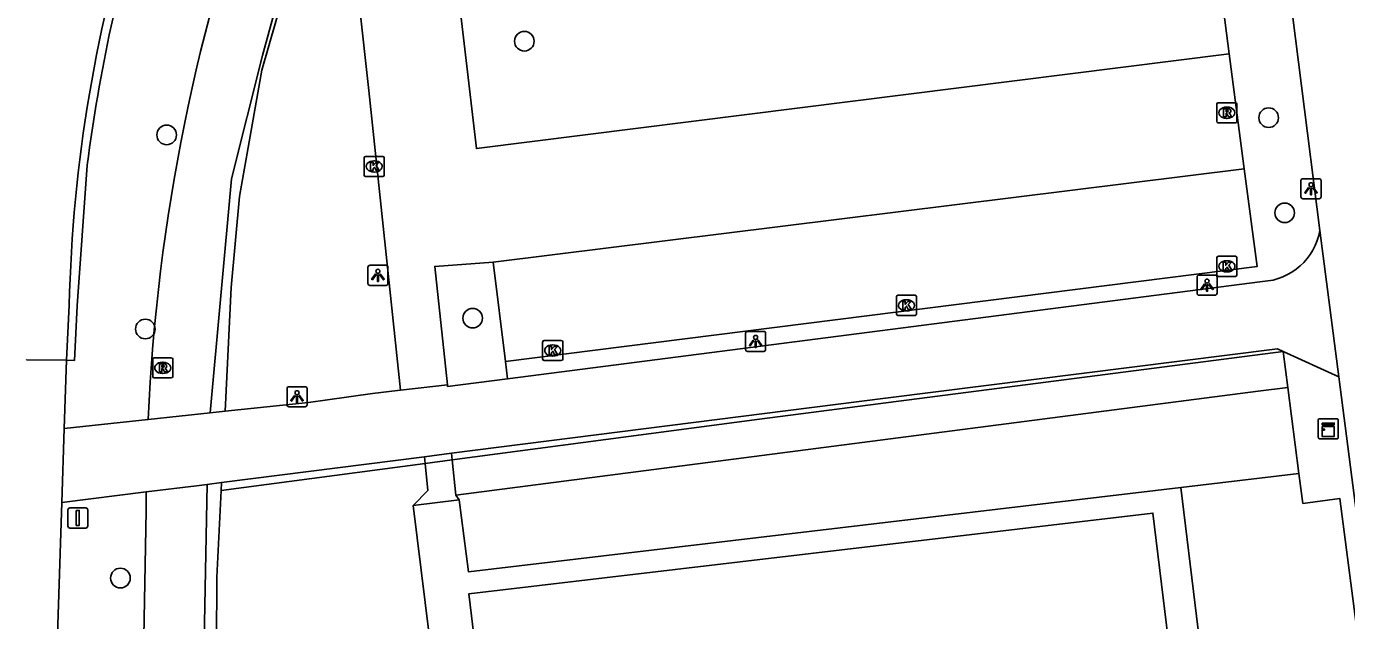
# Model space of a CAD drawing. Extents: x 162157 to 163165, y 378998 to 380775.
# Drawn here: x 162164 to 162229.7, y 380128.2 to 380157.8 of the extents above; entities that cross this region are included whole.
import ezdxf

# ---------------------------------------------------------------- set-up
doc = ezdxf.new("R2010")
doc.units = 0
for name, color, linetype in [('IMGEO_Berm_open', 7, 'Continuous'), ('IMGEO_Boom', 7, 'Continuous'), ('IMGEO_Gemengd_bos', 7, 'Continuous'), ('IMGEO_Groenvoorziening', 7, 'Continuous'), ('IMGEO_Haag', 7, 'Continuous'), ('IMGEO_Hek', 7, 'Continuous'), ('IMGEO_Kast', 7, 'Continuous'), ('IMGEO_Kolk', 7, 'Continuous'), ('IMGEO_Lichtpunt', 7, 'Continuous'), ('IMGEO_Parkeervlak_gesloten', 7, 'Continuous'), ('IMGEO_Rijbaan_lokaal_gesloten', 7, 'Continuous'), ('IMGEO_Rijbaan_lokaal_open', 7, 'Continuous'), ('IMGEO_Rioolput', 7, 'Continuous'), ('IMGEO_Verkeersbordpaal', 7, 'Continuous'), ('IMGEO_Voetpad_open', 7, 'Continuous'), ('IMGEO_Waterloop', 7, 'Continuous')]:
    doc.layers.add(name, color=color, linetype=linetype)

msp = doc.modelspace()

# ---------------------------------------------------------------- linework, layer by layer
at = {"layer": 'IMGEO_Berm_open'}
msp.add_lwpolyline([(162165.976, 380141.166), (162166.376, 380141.158), (162166.516, 380143.877), (162167.017, 380150.88)], dxfattribs=at)
msp.add_arc((162243.439, 380141.278), 77.022, 162.41107, 172.83853, dxfattribs=at)
at = {"layer": 'IMGEO_Boom'}
for centre in [(162188.77, 380157.042), (162225.813, 380153.235), (162170.968, 380152.381), (162226.612, 380148.501), (162186.197, 380143.26), (162169.906, 380142.721), (162168.667, 380130.329)]:
    msp.add_circle(centre, 0.489, dxfattribs=at)
at = {"layer": 'IMGEO_Gemengd_bos'}
for points in [[(162186.835, 380189.324), (162184.752, 380183.94), (162183.657, 380180.56), (162179.881, 380170.142), (162175.699, 380155.596), (162174.586, 380149.319), (162174.172, 380144.791), (162173.871, 380138.628)], [(162173.698, 380135.083), (162173.679, 380134.692), (162173.468, 380130.371), (162173.446, 380127.084)], [(162221.449, 380134.839), (162227.321, 380135.536)], [(162227.321, 380135.536), (162227.515, 380134.044), (162229.358, 380134.284), (162243.661, 380024.268)]]:
    msp.add_lwpolyline(points, dxfattribs=at)
at = {"layer": 'IMGEO_Groenvoorziening'}
for points in [[(162187.834, 380141.112), (162187.937, 380140.247)], [(162226.765, 380139.811), (162227.321, 380135.536)]]:
    msp.add_lwpolyline(points, dxfattribs=at)
at = {"layer": 'IMGEO_Haag'}
for points in [[(162185.173, 380136.21), (162200.471, 380138.229), (162226.532, 380141.607)], [(162226.765, 380139.811), (162226.532, 380141.607)], [(162185.364, 380134.46), (162225.29, 380139.62), (162226.765, 380139.811)]]:
    msp.add_lwpolyline(points, dxfattribs=at)
at = {"layer": 'IMGEO_Hek'}
for points in [[(162186.835, 380189.324), (162184.752, 380183.94), (162183.657, 380180.56), (162179.881, 380170.142), (162175.699, 380155.596), (162174.586, 380149.319), (162174.172, 380144.791), (162173.871, 380138.628)], [(162200.471, 380138.229), (162226.532, 380141.607)], [(162226.532, 380141.607), (162226.765, 380139.811)], [(162226.765, 380139.811), (162225.29, 380139.62)], [(162227.321, 380135.536), (162226.765, 380139.811)], [(162185.173, 380136.21), (162200.471, 380138.229)], [(162183.827, 380136.032), (162185.173, 380136.21)], [(162173.679, 380134.692), (162183.827, 380136.032)], [(162243.661, 380024.268), (162229.358, 380134.284), (162227.515, 380134.044), (162227.321, 380135.536)], [(162173.679, 380134.692), (162173.468, 380130.371), (162173.446, 380127.084)]]:
    msp.add_lwpolyline(points, dxfattribs=at)
at = {"layer": 'IMGEO_Kast'}
for p, q in [((162228.356, 380138.253), (162229.197, 380138.253)), ((162229.197, 380138.253), (162228.356, 380138.253)), ((162229.281, 380138.178), (162229.281, 380137.337)), ((162229.281, 380137.337), (162229.281, 380138.178)), ((162228.281, 380137.328), (162228.281, 380138.169)), ((162228.281, 380138.169), (162228.281, 380137.328)), ((162229.206, 380137.253), (162228.365, 380137.253)), ((162228.365, 380137.253), (162229.206, 380137.253))]:
    msp.add_line(p, q, dxfattribs=at)
for points in [[(162228.476, 380138.043), (162229.076, 380138.043), (162229.076, 380137.958), (162228.476, 380137.958), (162228.476, 380138.043)], [(162228.476, 380137.868), (162229.076, 380137.868), (162229.076, 380137.379), (162228.476, 380137.379), (162228.476, 380137.868)]]:
    msp.add_lwpolyline(points, dxfattribs=at)
msp.add_circle((162228.56, 380137.717), 0.0377, dxfattribs=at)
for centre, start, end in [((162228.359, 380138.175), 92.4484, 184.28452), ((162228.359, 380138.175), 92.4484, 184.28452), ((162229.203, 380138.175), 2.4484, 94.28452), ((162229.203, 380138.175), 2.4484, 94.28452), ((162228.359, 380137.331), 182.4484, 274.28452), ((162228.359, 380137.331), 182.4484, 274.28452), ((162229.203, 380137.331), 272.4484, 4.28452), ((162229.203, 380137.331), 272.4484, 4.28452)]:
    msp.add_arc(centre, 0.0779, start, end, dxfattribs=at)
at = {"layer": 'IMGEO_Kolk'}
for p, q in [((162180.796, 380150.382), (162180.796, 380151.234)), ((162180.871, 380151.308), (162181.723, 380151.308)), ((162181.284, 380151.088), (162181.309, 380151.088)), ((162181.797, 380151.234), (162181.797, 380150.382)), ((162181.723, 380150.308), (162180.871, 380150.308)), ((162181.307, 380150.528), (162181.282, 380150.528)), ((162223.234, 380145.415), (162223.234, 380146.267)), ((162223.309, 380146.341), (162224.161, 380146.341)), ((162223.722, 380146.121), (162223.747, 380146.121)), ((162224.235, 380146.267), (162224.235, 380145.415)), ((162223.745, 380145.561), (162223.72, 380145.561)), ((162224.161, 380145.341), (162223.309, 380145.341)), ((162207.286, 380143.471), (162207.286, 380144.323)), ((162207.361, 380144.397), (162208.213, 380144.397)), ((162207.774, 380144.177), (162207.799, 380144.177)), ((162208.287, 380144.323), (162208.287, 380143.471)), ((162207.797, 380143.617), (162207.772, 380143.617)), ((162208.213, 380143.397), (162207.361, 380143.397)), ((162189.756, 380142.151), (162190.608, 380142.151)), ((162189.681, 380141.225), (162189.681, 380142.077)), ((162190.169, 380141.931), (162190.194, 380141.931)), ((162190.682, 380142.077), (162190.682, 380141.225)), ((162190.608, 380141.151), (162189.756, 380141.151)), ((162190.192, 380141.371), (162190.167, 380141.371))]:
    msp.add_line(p, q, dxfattribs=at)
for points in [[(162180.796, 380150.382), (162180.796, 380151.234)], [(162180.871, 380151.308), (162181.723, 380151.308)], [(162181.117, 380151.008), (162181.24, 380151.008), (162181.24, 380150.857), (162181.37, 380151.008), (162181.534, 380151.008), (162181.388, 380150.857), (162181.541, 380150.608), (162181.389, 380150.608), (162181.304, 380150.772), (162181.24, 380150.705), (162181.24, 380150.608), (162181.117, 380150.608), (162181.117, 380151.008)], [(162181.797, 380151.234), (162181.797, 380150.382)], [(162181.723, 380150.308), (162180.871, 380150.308)], [(162223.234, 380145.415), (162223.234, 380146.267)], [(162223.309, 380146.341), (162224.161, 380146.341)], [(162224.235, 380146.267), (162224.235, 380145.415)], [(162223.555, 380146.041), (162223.678, 380146.041), (162223.678, 380145.89), (162223.808, 380146.041), (162223.972, 380146.041), (162223.826, 380145.89), (162223.979, 380145.641), (162223.827, 380145.641), (162223.742, 380145.805), (162223.678, 380145.738), (162223.678, 380145.641), (162223.555, 380145.641), (162223.555, 380146.041)], [(162224.161, 380145.341), (162223.309, 380145.341)], [(162207.286, 380143.471), (162207.286, 380144.323)], [(162207.361, 380144.397), (162208.213, 380144.397)], [(162207.607, 380144.097), (162207.73, 380144.097), (162207.73, 380143.946), (162207.86, 380144.097), (162208.024, 380144.097), (162207.878, 380143.946), (162208.031, 380143.697), (162207.879, 380143.697), (162207.794, 380143.861), (162207.73, 380143.794), (162207.73, 380143.697), (162207.607, 380143.697), (162207.607, 380144.097)], [(162208.287, 380144.323), (162208.287, 380143.471)], [(162208.213, 380143.397), (162207.361, 380143.397)], [(162189.756, 380142.151), (162190.608, 380142.151)], [(162189.681, 380141.225), (162189.681, 380142.077)], [(162190.002, 380141.851), (162190.125, 380141.851), (162190.125, 380141.7), (162190.255, 380141.851), (162190.419, 380141.851), (162190.273, 380141.7), (162190.426, 380141.451), (162190.274, 380141.451), (162190.189, 380141.615), (162190.125, 380141.548), (162190.125, 380141.451), (162190.002, 380141.451), (162190.002, 380141.851)], [(162190.682, 380142.077), (162190.682, 380141.225)], [(162190.608, 380141.151), (162189.756, 380141.151)]]:
    msp.add_lwpolyline(points, dxfattribs=at)
for centre, start, end in [((162180.873, 380151.232), 91.55205, 178.44795), ((162180.873, 380151.232), 91.55205, 178.44795), ((162181.721, 380151.232), 1.55205, 88.44795), ((162181.721, 380151.232), 1.55205, 88.44795), ((162180.873, 380150.384), 181.55205, 268.44795), ((162180.873, 380150.384), 181.55205, 268.44795), ((162181.721, 380150.384), 271.55205, 358.44795), ((162181.721, 380150.384), 271.55205, 358.44795), ((162223.311, 380146.265), 91.55205, 178.44795), ((162223.311, 380146.265), 91.55205, 178.44795), ((162224.159, 380146.265), 1.55205, 88.44795), ((162224.159, 380146.265), 1.55205, 88.44795), ((162223.311, 380145.417), 181.55205, 268.44795), ((162223.311, 380145.417), 181.55205, 268.44795), ((162224.159, 380145.417), 271.55205, 358.44795), ((162224.159, 380145.417), 271.55205, 358.44795), ((162207.363, 380144.321), 91.55205, 178.44795), ((162207.363, 380144.321), 91.55205, 178.44795), ((162208.211, 380144.321), 1.55205, 88.44795), ((162208.211, 380144.321), 1.55205, 88.44795), ((162207.363, 380143.473), 181.55205, 268.44795), ((162207.363, 380143.473), 181.55205, 268.44795), ((162208.211, 380143.473), 271.55205, 358.44795), ((162208.211, 380143.473), 271.55205, 358.44795), ((162189.758, 380142.075), 91.55205, 178.44795), ((162189.758, 380142.075), 91.55205, 178.44795), ((162190.606, 380142.075), 1.55205, 88.44795), ((162190.606, 380142.075), 1.55205, 88.44795), ((162189.758, 380141.227), 181.55205, 268.44795), ((162189.758, 380141.227), 181.55205, 268.44795), ((162190.606, 380141.227), 271.55205, 358.44795), ((162190.606, 380141.227), 271.55205, 358.44795)]:
    msp.add_arc(centre, 0.0765, start, end, dxfattribs=at)
for centre, major_axis, ratio, start_param, end_param in [((162181.283, 380150.808), (-0.387, 0.002), 0.722429, 4.712389, 7.853982), ((162181.308, 380150.808), (-0.39, 0.002), 0.717154, 1.570796, 4.712389), ((162223.721, 380145.841), (-0.387, 0.002), 0.722429, 4.712389, 7.853982), ((162223.746, 380145.841), (-0.39, 0.002), 0.717154, 1.570796, 4.712389), ((162207.773, 380143.897), (-0.387, 0.002), 0.722429, 4.712389, 7.853982), ((162207.798, 380143.897), (-0.39, 0.002), 0.717154, 1.570796, 4.712389), ((162190.168, 380141.651), (-0.387, 0.002), 0.722429, 4.712389, 7.853982), ((162190.193, 380141.651), (-0.39, 0.002), 0.717154, 1.570796, 4.712389)]:
    msp.add_ellipse(centre, major_axis=major_axis, ratio=ratio, start_param=start_param, end_param=end_param, dxfattribs=at)
at = {"layer": 'IMGEO_Lichtpunt'}
for p, q in [((162227.423, 380150.103), (162227.423, 380149.296)), ((162227.423, 380150.103), (162227.423, 380149.296)), ((162228.325, 380150.198), (162227.517, 380150.198)), ((162228.325, 380150.198), (162227.517, 380150.198)), ((162228.419, 380149.296), (162228.419, 380150.103)), ((162228.419, 380149.296), (162228.419, 380150.103)), ((162227.517, 380149.202), (162228.325, 380149.202)), ((162227.517, 380149.202), (162228.325, 380149.202)), ((162180.982, 380145.794), (162180.982, 380144.987)), ((162180.982, 380145.794), (162180.982, 380144.987)), ((162181.884, 380145.889), (162181.076, 380145.889)), ((162181.884, 380145.889), (162181.076, 380145.889)), ((162181.978, 380144.987), (162181.978, 380145.794)), ((162181.978, 380144.987), (162181.978, 380145.794)), ((162181.076, 380144.893), (162181.884, 380144.893)), ((162181.076, 380144.893), (162181.884, 380144.893)), ((162222.249, 380145.306), (162222.249, 380144.499)), ((162222.249, 380145.306), (162222.249, 380144.499)), ((162223.151, 380145.401), (162222.343, 380145.401)), ((162223.151, 380145.401), (162222.343, 380145.401)), ((162223.245, 380144.499), (162223.245, 380145.306)), ((162223.245, 380144.499), (162223.245, 380145.306)), ((162222.343, 380144.405), (162223.151, 380144.405)), ((162222.343, 380144.405), (162223.151, 380144.405)), ((162199.782, 380142.506), (162199.782, 380141.699)), ((162199.782, 380142.506), (162199.782, 380141.699)), ((162200.684, 380142.601), (162199.876, 380142.601)), ((162200.684, 380142.601), (162199.876, 380142.601)), ((162200.778, 380141.699), (162200.778, 380142.506)), ((162200.778, 380141.699), (162200.778, 380142.506)), ((162199.876, 380141.605), (162200.684, 380141.605)), ((162199.876, 380141.605), (162200.684, 380141.605)), ((162176.958, 380139.755), (162176.958, 380138.948)), ((162176.958, 380139.755), (162176.958, 380138.948)), ((162177.86, 380139.85), (162177.052, 380139.85)), ((162177.86, 380139.85), (162177.052, 380139.85)), ((162177.954, 380138.948), (162177.954, 380139.755)), ((162177.954, 380138.948), (162177.954, 380139.755)), ((162177.052, 380138.854), (162177.86, 380138.854)), ((162177.052, 380138.854), (162177.86, 380138.854))]:
    msp.add_line(p, q, dxfattribs=at)
for points in [[(162227.797, 380149.767), (162227.836, 380149.739), (162227.648, 380149.477), (162227.61, 380149.504), (162227.797, 380149.767)], [(162227.899, 380149.719), (162227.946, 380149.719), (162227.946, 380149.397), (162227.899, 380149.397), (162227.899, 380149.719)], [(162228.009, 380149.739), (162228.047, 380149.766), (162228.234, 380149.504), (162228.195, 380149.476), (162228.009, 380149.739)], [(162181.356, 380145.458), (162181.395, 380145.43), (162181.207, 380145.168), (162181.169, 380145.195), (162181.356, 380145.458)], [(162181.458, 380145.41), (162181.505, 380145.41), (162181.505, 380145.088), (162181.458, 380145.088), (162181.458, 380145.41)], [(162181.568, 380145.43), (162181.606, 380145.457), (162181.793, 380145.195), (162181.754, 380145.167), (162181.568, 380145.43)], [(162222.623, 380144.97), (162222.662, 380144.942), (162222.474, 380144.68), (162222.436, 380144.707), (162222.623, 380144.97)], [(162222.725, 380144.922), (162222.772, 380144.922), (162222.772, 380144.6), (162222.725, 380144.6), (162222.725, 380144.922)], [(162222.835, 380144.942), (162222.873, 380144.969), (162223.06, 380144.707), (162223.021, 380144.679), (162222.835, 380144.942)], [(162200.156, 380142.17), (162200.195, 380142.142), (162200.007, 380141.88), (162199.969, 380141.907), (162200.156, 380142.17)], [(162200.258, 380142.122), (162200.305, 380142.122), (162200.305, 380141.8), (162200.258, 380141.8), (162200.258, 380142.122)], [(162200.368, 380142.142), (162200.406, 380142.169), (162200.593, 380141.907), (162200.554, 380141.879), (162200.368, 380142.142)], [(162177.332, 380139.419), (162177.371, 380139.391), (162177.183, 380139.129), (162177.145, 380139.156), (162177.332, 380139.419)], [(162177.434, 380139.371), (162177.481, 380139.371), (162177.481, 380139.049), (162177.434, 380139.049), (162177.434, 380139.371)], [(162177.544, 380139.391), (162177.582, 380139.418), (162177.769, 380139.156), (162177.73, 380139.128), (162177.544, 380139.391)]]:
    msp.add_lwpolyline(points, dxfattribs=at)
for centre in [(162227.922, 380149.901), (162181.481, 380145.592), (162222.748, 380145.104), (162200.281, 380142.304), (162177.457, 380139.553)]:
    msp.add_circle(centre, 0.0994, dxfattribs=at)
for centre, start, end in [((162227.517, 380150.103), 90, 180), ((162227.517, 380150.103), 90, 180), ((162228.325, 380150.103), 0, 90), ((162228.325, 380150.103), 0, 90), ((162227.517, 380149.296), 180, 270), ((162227.517, 380149.296), 180, 270), ((162228.325, 380149.296), 270, 0), ((162228.325, 380149.296), 270, 360), ((162181.076, 380145.794), 90, 180), ((162181.076, 380145.794), 90, 180), ((162181.884, 380145.794), 0, 90), ((162181.884, 380145.794), 0, 90), ((162181.076, 380144.987), 180, 270), ((162181.076, 380144.987), 180, 270), ((162181.884, 380144.987), 270, 0), ((162181.884, 380144.987), 270, 360), ((162222.343, 380145.306), 90, 180), ((162222.343, 380145.306), 90, 180), ((162223.151, 380145.306), 0, 90), ((162223.151, 380145.306), 0, 90), ((162222.343, 380144.499), 180, 270), ((162222.343, 380144.499), 180, 270), ((162223.151, 380144.499), 270, 0), ((162223.151, 380144.499), 270, 360), ((162199.876, 380142.506), 90, 180), ((162199.876, 380142.506), 90, 180), ((162200.684, 380142.506), 0, 90), ((162200.684, 380142.506), 0, 90), ((162199.876, 380141.699), 180, 270), ((162199.876, 380141.699), 180, 270), ((162200.684, 380141.699), 270, 0), ((162200.684, 380141.699), 270, 360), ((162177.052, 380139.755), 90, 180), ((162177.052, 380139.755), 90, 180), ((162177.86, 380139.755), 0, 90), ((162177.86, 380139.755), 0, 90), ((162177.052, 380138.948), 180, 270), ((162177.052, 380138.948), 180, 270), ((162177.86, 380138.948), 270, 0), ((162177.86, 380138.948), 270, 360)]:
    msp.add_arc(centre, 0.0946, start, end, dxfattribs=at)
at = {"layer": 'IMGEO_Parkeervlak_gesloten'}
for points in [[(162223.855, 380156.411), (162223.498, 380159.139), (162223.244, 380161.075), (162223.175, 380161.606)], [(162187.834, 380141.112), (162225.239, 380145.823), (162224.602, 380150.698)], [(162187.214, 380146.045), (162187.834, 380141.112)]]:
    msp.add_lwpolyline(points, dxfattribs=at)
at = {"layer": 'IMGEO_Rijbaan_lokaal_gesloten'}
for points in [[(162223.855, 380156.411), (162186.383, 380151.694), (162185.233, 380161.609), (162222.649, 380166.325), (162223.175, 380161.606)], [(162180.271, 380161.617), (162180.563, 380158.787), (162181.025, 380154.583), (162182.602, 380139.676)], [(162224.602, 380150.698), (162223.855, 380156.411)], [(162187.214, 380146.045), (162224.602, 380150.698)], [(162228.362, 380147.628), (162229.305, 380140.349)], [(162184.939, 380139.95), (162184.311, 380145.837), (162187.214, 380146.045)], [(162187.937, 380140.247), (162225.507, 380145.085)], [(162165.976, 380141.166), (162166.117, 380143.902)], [(162226.532, 380141.607), (162226.255, 380141.733), (162206.737, 380139.28), (162185.137, 380136.536)], [(162229.305, 380140.349), (162226.532, 380141.607)], [(162187.937, 380140.247), (162184.948, 380139.862), (162184.939, 380139.95)], [(162173.871, 380138.628), (162178.03, 380139.071), (162178.978, 380139.203), (162181.214, 380139.513), (162182.449, 380139.658), (162182.602, 380139.676)], [(162182.602, 380139.676), (162184.939, 380139.95)], [(162165.867, 380137.774), (162170.043, 380138.219)], [(162170.043, 380138.219), (162173.132, 380138.549)], [(162173.132, 380138.549), (162173.871, 380138.628)], [(162183.794, 380136.365), (162173.698, 380135.083)], [(162185.137, 380136.536), (162183.794, 380136.365)], [(162172.984, 380134.992), (162172.458, 380134.925), (162169.948, 380134.611)], [(162173.698, 380135.083), (162172.984, 380134.992)], [(162169.948, 380134.611), (162165.748, 380134.086)]]:
    msp.add_lwpolyline(points, dxfattribs=at)
for centre, radius, start, end in [((162239.213, 380142.204), 73.116, 162.10386, 178.66923), ((162225.339, 380148.148), 3.068, 273.14597, 350.2381)]:
    msp.add_arc(centre, radius, start, end, dxfattribs=at)
at = {"layer": 'IMGEO_Rijbaan_lokaal_open'}
for points in [[(162163.987, 380141.192), (162163.987, 380141.192), (162165.976, 380141.166)], [(162165.867, 380137.774), (162165.976, 380141.166)], [(162165.748, 380134.086), (162165.867, 380137.774)], [(162165.486, 380125.971), (162165.748, 380134.086)]]:
    msp.add_lwpolyline(points, dxfattribs=at)
at = {"layer": 'IMGEO_Rioolput'}
for p, q in [((162223.306, 380153.982), (162224.158, 380153.982)), ((162223.231, 380153.056), (162223.231, 380153.908)), ((162223.719, 380153.762), (162223.744, 380153.762)), ((162224.232, 380153.908), (162224.232, 380153.056)), ((162224.158, 380152.982), (162223.306, 380152.982)), ((162223.742, 380153.202), (162223.717, 380153.202)), ((162170.272, 380140.361), (162170.272, 380141.213)), ((162170.347, 380141.287), (162171.199, 380141.287)), ((162170.76, 380141.067), (162170.785, 380141.067)), ((162171.273, 380141.213), (162171.273, 380140.361)), ((162171.199, 380140.287), (162170.347, 380140.287)), ((162170.783, 380140.507), (162170.758, 380140.507))]:
    msp.add_line(p, q, dxfattribs=at)
for points in [[(162223.306, 380153.982), (162224.158, 380153.982)], [(162223.231, 380153.056), (162223.231, 380153.908)], [(162223.82, 380153.68), (162223.568, 380153.682), (162223.568, 380153.282)], [(162223.568, 380153.282), (162223.692, 380153.282), (162223.692, 380153.444), (162223.703, 380153.444)], [(162223.746, 380153.601), (162223.692, 380153.601), (162223.692, 380153.52)], [(162223.692, 380153.52), (162223.744, 380153.52)], [(162223.75, 380153.415), (162223.821, 380153.282), (162223.961, 380153.282), (162223.896, 380153.408)], [(162224.232, 380153.908), (162224.232, 380153.056)], [(162224.158, 380152.982), (162223.306, 380152.982)], [(162170.272, 380140.361), (162170.272, 380141.213)], [(162170.347, 380141.287), (162171.199, 380141.287)], [(162170.861, 380140.985), (162170.609, 380140.987), (162170.609, 380140.587)], [(162170.787, 380140.906), (162170.733, 380140.906), (162170.733, 380140.825)], [(162170.733, 380140.825), (162170.785, 380140.825)], [(162171.273, 380141.213), (162171.273, 380140.361)], [(162171.199, 380140.287), (162170.347, 380140.287)], [(162170.609, 380140.587), (162170.733, 380140.587), (162170.733, 380140.749), (162170.744, 380140.749)], [(162170.791, 380140.72), (162170.862, 380140.587), (162171.002, 380140.587), (162170.937, 380140.713)]]:
    msp.add_lwpolyline(points, dxfattribs=at)
for centre, radius, start, end in [((162223.308, 380153.906), 0.0765, 91.55205, 178.44795), ((162223.308, 380153.906), 0.0765, 91.55205, 178.44795), ((162224.156, 380153.906), 0.0765, 1.55205, 88.44795), ((162224.156, 380153.906), 0.0765, 1.55205, 88.44795), ((162223.702, 380153.391), 0.0533, 26.02933, 88.69889), ((162223.728, 380153.709), 0.19, 274.7715, 282.96867), ((162223.752, 380153.505), 0.0964, 77.00612, 93.18647), ((162223.766, 380153.562), 0.0378, 276.66336, 79.67722), ((162223.819, 380153.57), 0.109, 350.36119, 89.41601), ((162223.817, 380153.57), 0.112, 277.58423, 350.98172), ((162223.801, 380153.355), 0.108, 29.51342, 73.79051), ((162223.308, 380153.058), 0.0765, 181.55205, 268.44795), ((162223.308, 380153.058), 0.0765, 181.55205, 268.44795), ((162224.156, 380153.058), 0.0765, 271.55205, 358.44795), ((162224.156, 380153.058), 0.0765, 271.55205, 358.44795), ((162170.349, 380141.211), 0.0765, 91.55205, 178.44795), ((162170.349, 380141.211), 0.0765, 91.55205, 178.44795), ((162170.769, 380141.014), 0.19, 274.7715, 282.96867), ((162170.793, 380140.81), 0.0964, 77.00612, 93.18647), ((162170.807, 380140.867), 0.0378, 276.66336, 79.67722), ((162170.86, 380140.875), 0.109, 350.36119, 89.41601), ((162170.858, 380140.875), 0.112, 277.58423, 350.98172), ((162171.197, 380141.211), 0.0765, 1.55205, 88.44795), ((162171.197, 380141.211), 0.0765, 1.55205, 88.44795), ((162170.349, 380140.363), 0.0765, 181.55205, 268.44795), ((162170.349, 380140.363), 0.0765, 181.55205, 268.44795), ((162170.743, 380140.696), 0.0533, 26.02933, 88.69889), ((162170.842, 380140.66), 0.108, 29.51342, 73.79051), ((162171.197, 380140.363), 0.0765, 271.55205, 358.44795), ((162171.197, 380140.363), 0.0765, 271.55205, 358.44795)]:
    msp.add_arc(centre, radius, start, end, dxfattribs=at)
for centre, major_axis, ratio, start_param, end_param in [((162223.718, 380153.482), (-0.387, 0.002), 0.722429, 4.712389, 7.853982), ((162223.743, 380153.482), (-0.39, 0.002), 0.717154, 1.570796, 4.712389), ((162170.759, 380140.787), (-0.387, 0.002), 0.722429, 4.712389, 7.853982), ((162170.784, 380140.787), (-0.39, 0.002), 0.717154, 1.570796, 4.712389)]:
    msp.add_ellipse(centre, major_axis=major_axis, ratio=ratio, start_param=start_param, end_param=end_param, dxfattribs=at)
at = {"layer": 'IMGEO_Verkeersbordpaal'}
for p, q in [((162166.051, 380132.919), (162166.051, 380133.719)), ((162166.051, 380133.719), (162166.051, 380132.919)), ((162166.151, 380133.819), (162166.941, 380133.819)), ((162166.941, 380133.819), (162166.151, 380133.819)), ((162167.041, 380133.719), (162167.041, 380132.919)), ((162167.041, 380132.919), (162167.041, 380133.719)), ((162166.941, 380132.819), (162166.151, 380132.819)), ((162166.151, 380132.819), (162166.941, 380132.819))]:
    msp.add_line(p, q, dxfattribs=at)
msp.add_lwpolyline([(162166.471, 380133.694), (162166.621, 380133.694), (162166.621, 380132.944), (162166.471, 380132.944), (162166.471, 380133.694)], dxfattribs=at)
for centre, start, end in [((162166.151, 380133.719), 90, 180), ((162166.151, 380133.719), 90, 180), ((162166.941, 380133.719), 0, 90), ((162166.941, 380133.719), 360, 90), ((162166.151, 380132.919), 180, 270), ((162166.151, 380132.919), 180, 270), ((162166.941, 380132.919), 270, 0), ((162166.941, 380132.919), 270, 0)]:
    msp.add_arc(centre, 0.1, start, end, dxfattribs=at)
at = {"layer": 'IMGEO_Voetpad_open'}
for points in [[(162226.536, 380162.031), (162228.362, 380147.628)], [(162229.305, 380140.349), (162229.889, 380135.841), (162235.231, 380094.617), (162245.114, 380017.929)], [(162183.241, 380133.942), (162183.958, 380134.685), (162183.827, 380136.032), (162183.794, 380136.365)], [(162185.137, 380136.536), (162185.173, 380136.21)], [(162185.173, 380136.21), (162185.364, 380134.46)], [(162185.525, 380134.22), (162185.364, 380134.46)], [(162221.449, 380134.839), (162185.987, 380130.642), (162185.525, 380134.22)], [(162235.016, 380023.417), (162221.449, 380134.839)], [(162183.241, 380133.942), (162185.525, 380134.22)], [(162184.026, 380127.5), (162183.241, 380133.942)], [(162224.487, 380097.136), (162220.05, 380133.559), (162186.006, 380129.538), (162190.413, 380093.089)]]:
    msp.add_lwpolyline(points, dxfattribs=at)
at = {"layer": 'IMGEO_Waterloop'}
for points in [[(162173.132, 380138.549), (162174.187, 380150.194), (162175.735, 380156.326), (162177.533, 380162.877), (162179.61, 380171.271), (162185.709, 380187.43), (162184.934, 380188.342), (162184.368, 380188.489), (162183.454, 380188.727), (162182.617, 380188.01), (162179.613, 380177.588), (162175.905, 380167.145)], [(162172.984, 380134.992), (162172.447, 380107.456), (162171.631, 380075.578), (162170.967, 380034.746), (162168.408, 380034.827), (162168.85, 380074.41), (162169.945, 380133.695)]]:
    msp.add_lwpolyline(points, dxfattribs=at)
for centre, radius, start, end in [((162265.734, 380133.884), 95.79, 159.6818, 177.40594), ((162239.868, 380133.924), 69.923, 179.43706, 180.18765)]:
    msp.add_arc(centre, radius, start, end, dxfattribs=at)

doc.saveas('drawing.dxf')
